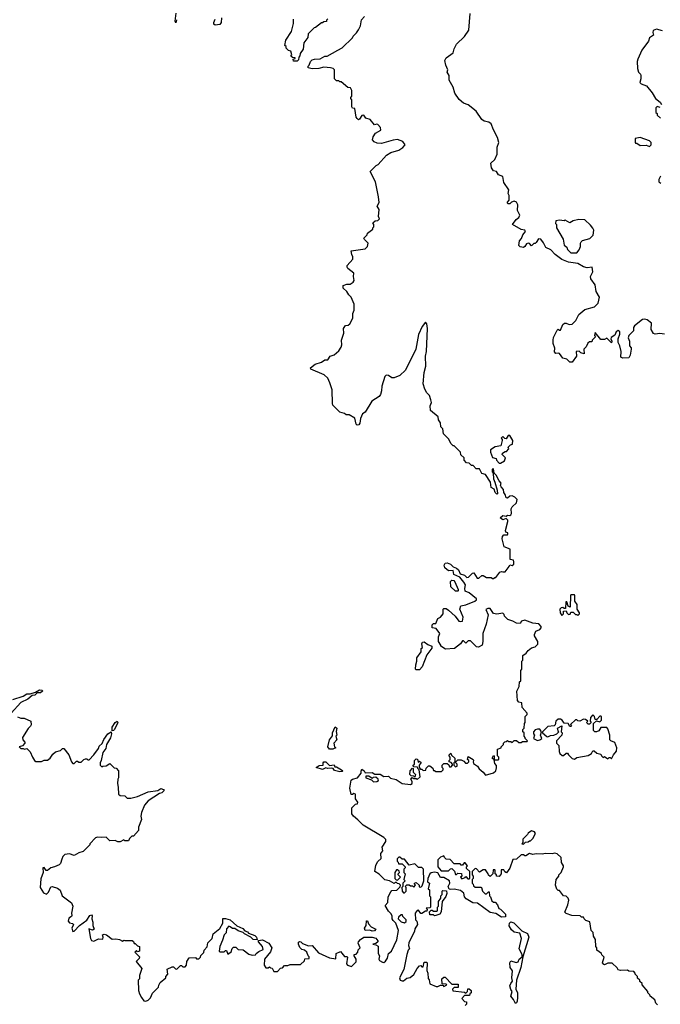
# Model space of a CAD drawing. Extents: x 2494118 to 2687960, y 757339 to 915227.
# Tile 278 of 364: x 2616184 to 2621728, y 892325 to 900848. Entities that reach past the tile are written whole.
import ezdxf

# ---------------------------------------------------------------- set-up
doc = ezdxf.new("R2010")
doc.units = 0

msp = doc.modelspace()

# ---------------------------------------------------------------- linework, layer by layer
at = {"layer": '0CON20XD'}
for points in [[(2617541.7, 900848.3), (2617535, 900820), (2617530, 900835), (2617537.5, 900905)], [(2621765, 898126.5), (2621725, 898132.9), (2621685, 898126.2), (2621670.5, 898130.5), (2621648.8, 898165), (2621651.2, 898221.2), (2621615, 898249.4), (2621595, 898255.6), (2621575, 898253.8), (2621505, 898197.5), (2621497.5, 898185), (2621497.5, 898155), (2621456.7, 898115), (2621451.2, 898095), (2621462.5, 898065), (2621462.5, 898025), (2621477, 898007), (2621477.5, 897995), (2621467.5, 897945), (2621455, 897922.5), (2621405, 897917.5), (2621387.5, 897927.5), (2621388.8, 897975), (2621376.7, 898025), (2621362.5, 898055), (2621363.3, 898085), (2621379.2, 898125), (2621378, 898145), (2621365, 898156.7), (2621346.7, 898145), (2621335, 898117.5), (2621301.7, 898098.3), (2621300, 898085), (2621310, 898065), (2621305, 898050), (2621265, 898090), (2621245, 898080), (2621215, 898080), (2621165, 898140), (2621160, 898115), (2621168.3, 898101.7), (2621140, 898075), (2621135, 898060), (2621115, 898060), (2621101.7, 898048.3), (2621087.5, 898015), (2621067.5, 897995), (2621070, 897955), (2621040, 897965), (2621025, 897980), (2621000, 897975), (2621002.5, 897935), (2620965, 897882.5), (2620945, 897882.5), (2620918.3, 897908.3), (2620885, 897917.5), (2620855, 897957.5), (2620845, 897962.5), (2620825, 897960), (2620813, 897973), (2620816.7, 898005), (2620802.5, 898045), (2620800, 898075), (2620804.1, 898095.9), (2620835, 898160), (2620845, 898170), (2620855, 898160), (2620865, 898160), (2620885, 898210), (2620898.3, 898221.7), (2620915, 898222.5), (2620938.3, 898208.3), (2620965, 898212.5), (2620997.1, 898242.9), (2621023.6, 898296.4), (2621075, 898340), (2621158.3, 898361.7), (2621190, 898395), (2621200.6, 898445), (2621172.2, 898495), (2621164.3, 898554.3), (2621126, 898605), (2621123.8, 898625), (2621143.8, 898665), (2621140, 898705), (2621095, 898701.2), (2621065, 898708), (2621015, 898738.8), (2620935, 898750), (2620875, 898773.3), (2620817.5, 898815), (2620780, 898855), (2620737, 898877), (2620716.1, 898916.1), (2620695, 898947.5), (2620675, 898950), (2620655, 898920), (2620645, 898910), (2620635, 898910), (2620615, 898890), (2620595, 898910), (2620585, 898912.5), (2620571.7, 898908.3), (2620556.4, 898883.6), (2620543, 898877), (2620515, 898883.3), (2620503.3, 898893.3), (2620510, 898935), (2620526.7, 898953.3), (2620537.5, 898985), (2620562.5, 899015), (2620556.1, 899026.1), (2620525, 899033.3), (2620450, 899075), (2620482.3, 899117.7), (2620503.3, 899135), (2620513.3, 899155), (2620493.8, 899195), (2620496.4, 899246.4), (2620485, 899267.5), (2620465, 899277.5), (2620441.7, 899268.3), (2620425, 899253.3), (2620413, 899253), (2620405, 899260), (2620405, 899270), (2620420, 899285), (2620420, 899325), (2620412.5, 899345), (2620417.5, 899375), (2620375, 899440), (2620365, 899490), (2620327.5, 899505), (2620310, 899535), (2620285, 899540), (2620267.5, 899565), (2620263, 899607), (2620295, 899637.5), (2620316.1, 899683.9), (2620316.4, 899743.6), (2620330, 899785), (2620319.5, 899829.5), (2620283.8, 899895), (2620265, 899946.7), (2620245, 899960), (2620205, 899968.8), (2620185, 899983.8), (2620133.8, 900055), (2620065, 900110.8), (2620025.8, 900125.8), (2619986.2, 900156.2), (2619950.8, 900210.8), (2619935.6, 900265), (2619900, 900325), (2619901.9, 900365), (2619884, 900395), (2619890, 900415), (2619870.8, 900455), (2619864.3, 900495), (2619875, 900518.8), (2619935, 900560), (2619943.8, 900595), (2619964, 900635), (2620035, 900704), (2620071.7, 900758.3), (2620081.7, 900901.7)], [(2617930, 900865), (2617926.7, 900825), (2617915, 900807.5), (2617875, 900800), (2617865, 900810), (2617864, 900825), (2617876.4, 900853.6)], [(2618850, 900855), (2618840, 900845), (2618838.3, 900831.7), (2618815, 900830), (2618805, 900820), (2618795, 900820), (2618745, 900780), (2618731.7, 900778.3), (2618680, 900725), (2618677, 900693), (2618643, 900647), (2618637, 900593), (2618612.5, 900555), (2618610, 900535), (2618600, 900525), (2618598.3, 900501.7), (2618585, 900490), (2618555, 900490), (2618550, 900505), (2618568.3, 900511.7), (2618568.3, 900518.3), (2618545, 900520), (2618531.7, 900531.7), (2618540, 900545), (2618530, 900575), (2618511.7, 900581.7), (2618491.7, 900601.7), (2618490, 900615), (2618480, 900625), (2618488.3, 900671.7), (2618537.5, 900745), (2618552.5, 900815), (2618553, 900853)], [(2619288.8, 899315), (2619264.1, 899444.1), (2619217.5, 899535), (2619270, 899585), (2619286.4, 899593.6), (2619360, 899675), (2619395, 899697.5), (2619465, 899717.5), (2619499.3, 899740.7), (2619520, 899765), (2619500, 899795), (2619455, 899810), (2619415, 899806.2), (2619315, 899777.5), (2619278.3, 899778.3), (2619250.7, 899790.7), (2619238.3, 899808.3), (2619242.5, 899835), (2619264.1, 899865.9), (2619308.8, 899891.2), (2619306.2, 899915), (2619285, 899940), (2619275, 899943.3), (2619255, 899937.5), (2619217.5, 899985), (2619180, 899995), (2619161.7, 900021.7), (2619145, 900017.5), (2619125, 899987.5), (2619115, 899982.5), (2619105, 899992.5), (2619096.7, 900005), (2619085, 900080), (2619065, 900082.5), (2619060, 900095), (2619060, 900155), (2619050, 900165), (2619050, 900175), (2619060, 900185), (2619060, 900235), (2619047, 900257), (2619025, 900260), (2618965, 900310), (2618955, 900310), (2618945, 900320), (2618925, 900320), (2618910, 900335), (2618910, 900415), (2618896.7, 900426.7), (2618875, 900432.5), (2618815, 900437.5), (2618774.3, 900425.7), (2618715, 900422.5), (2618681.7, 900431.7), (2618680, 900445), (2618690, 900455), (2618700, 900485), (2618715, 900500), (2618735, 900507.5), (2618785, 900510), (2618825, 900532.5), (2618845, 900532.5), (2618936.7, 900583.3), (2618976.4, 900603.6), (2619065, 900690), (2619070, 900705), (2619100, 900735), (2619115, 900760), (2619132.5, 900795), (2619143, 900847), (2619167.5, 900875)], [(2621747, 900753), (2621695, 900766.2), (2621666.4, 900753.6), (2621663, 900737), (2621670, 900715), (2621635, 900690), (2621627, 900663), (2621567.5, 900585), (2621533.6, 900506.4), (2621527.5, 900485), (2621530, 900425), (2621540, 900395), (2621557, 900377), (2621560, 900365), (2621560, 900335), (2621550, 900305), (2621563, 900293), (2621607.5, 900275), (2621656.7, 900215), (2621687, 900167), (2621727.5, 900135), (2621737.5, 900115)], [(2621728.3, 900088.3), (2621702.5, 900097.5), (2621690, 900085), (2621690, 900045), (2621700, 900035), (2621701.7, 900021.7), (2621730, 899995)], [(2621635, 899750), (2621650, 899765), (2621650, 899785), (2621635, 899800), (2621555, 899827.5), (2621511.7, 899818.3), (2621510, 899785), (2621515, 899780), (2621525, 899780), (2621555, 899760), (2621605, 899762.5), (2621635, 899750)], [(2621728.8, 899495), (2621716, 899465), (2621716.7, 899445), (2621731.7, 899431.7)], [(2619110.7, 893920.7), (2619072.5, 893955), (2619060, 893975), (2619060, 894025), (2619091.7, 894058.3), (2619108.3, 894061.7), (2619110, 894075), (2619090, 894105), (2619090, 894145), (2619075, 894150), (2619065, 894140), (2619051.7, 894141.7), (2619040, 894195), (2619053.8, 894265), (2619065.9, 894274.1), (2619107.5, 894285), (2619140, 894325), (2619138.3, 894341.7), (2619145, 894360), (2619166.4, 894346.4), (2619175, 894330), (2619235, 894332.5), (2619258.3, 894318.3), (2619305, 894317.5), (2619335, 894297.5), (2619375, 894300), (2619393, 894283), (2619441.7, 894271.7), (2619495, 894237.5), (2619565, 894227.5), (2619580, 894235), (2619580, 894255), (2619570, 894275), (2619581.7, 894288.3), (2619595, 894280), (2619615, 894280), (2619625, 894270), (2619650, 894295), (2619640, 894355), (2619630, 894365), (2619628.3, 894378.3), (2619595, 894380), (2619590, 894385), (2619590, 894395), (2619600, 894405), (2619600, 894435), (2619615, 894450), (2619628.3, 894448.3), (2619631.7, 894421.7), (2619645, 894430), (2619658.3, 894418.3), (2619640, 894395), (2619640, 894375), (2619651.7, 894361.7), (2619665, 894360), (2619675, 894350), (2619698.3, 894351.7), (2619701.7, 894368.3), (2619721.7, 894388.3), (2619735, 894390), (2619758.3, 894368.3), (2619765, 894350), (2619775, 894350), (2619785, 894340), (2619835, 894340), (2619850, 894355), (2619850, 894365), (2619840, 894375), (2619840, 894395), (2619855, 894410), (2619885, 894410), (2619898.3, 894398.3), (2619905, 894380), (2619918.3, 894381.7), (2619930, 894395), (2619930, 894405), (2619918.3, 894418.3), (2619900, 894425), (2619900, 894435), (2619910, 894445), (2619910, 894465), (2619900, 894475), (2619900, 894485), (2619915, 894500), (2619921.7, 894481.7), (2619950, 894455), (2619950, 894425), (2619940, 894415), (2619940, 894395), (2619955, 894380), (2619970, 894385), (2619970, 894405), (2619960, 894415), (2619960, 894425), (2619975, 894440), (2620005, 894440), (2620028.3, 894428.3), (2620041.7, 894411.7), (2620058.3, 894411.7), (2620070, 894425), (2620070, 894435), (2620060, 894445), (2620065, 894470), (2620107.5, 894445), (2620112.5, 894435), (2620107.5, 894425), (2620110.7, 894410.7), (2620145.9, 894385.9), (2620162, 894362), (2620195.9, 894335.9), (2620215, 894307.5), (2620285, 894330), (2620303.6, 894346.4), (2620311.7, 894371.7), (2620311.7, 894391.7), (2620295, 894410), (2620290, 894440), (2620273, 894457), (2620285, 894480), (2620290, 894475), (2620290, 894440), (2620325, 894440), (2620330, 894445), (2620330, 894465), (2620320, 894475), (2620320, 894535), (2620350, 894545), (2620350, 894555), (2620370, 894575), (2620370, 894585), (2620381.7, 894598.3), (2620395, 894600), (2620405, 894610), (2620415, 894600), (2620435, 894600), (2620445, 894590), (2620465, 894610), (2620485, 894610), (2620505, 894590), (2620525, 894590), (2620535, 894600), (2620575, 894600), (2620580, 894605), (2620560, 894625), (2620560, 894635), (2620550, 894645), (2620550, 894675), (2620540, 894685), (2620540, 894705), (2620550, 894715), (2620553, 894757), (2620560, 894765), (2620560, 894815), (2620577, 894833), (2620577.5, 894845), (2620533, 894893), (2620530, 894935), (2620505, 894940), (2620492.5, 894955), (2620487.5, 895035), (2620506.7, 895075), (2620510, 895115), (2620520, 895125), (2620520, 895215), (2620530, 895225), (2620530, 895295), (2620540, 895305), (2620540, 895345), (2620566.4, 895363.6), (2620583.6, 895386.4), (2620615, 895410), (2620645, 895420), (2620667, 895443), (2620667, 895467), (2620640, 895515), (2620640, 895525), (2620650, 895555), (2620685, 895570), (2620697, 895583), (2620697.5, 895595), (2620677.7, 895617.7), (2620625, 895623.3), (2620555, 895650), (2620527, 895643), (2620515, 895620), (2620483, 895623), (2620451.7, 895641.7), (2620410, 895655), (2620380, 895685), (2620378.3, 895698.3), (2620365, 895710), (2620315, 895703.3), (2620285, 895707.5), (2620255, 895750), (2620235, 895752.5), (2620218.3, 895741.7), (2620237.5, 895695), (2620220, 895615), (2620192.5, 895535), (2620193.3, 895465), (2620186.7, 895435), (2620155, 895417.5), (2620138.3, 895418.3), (2620085, 895470), (2620065, 895470), (2620045, 895450), (2620025, 895470), (2620015, 895470), (2620000, 895445), (2619945.9, 895404.1), (2619868.3, 895398.3), (2619830, 895425), (2619830, 895435), (2619810, 895465), (2619807.5, 895505), (2619820, 895535), (2619788.3, 895578.3), (2619755, 895582.5), (2619755, 895610), (2619765, 895620), (2619785, 895620), (2619802.5, 895665), (2619825, 895677.5), (2619850, 895705), (2619850, 895745), (2619855, 895750), (2619875, 895750), (2619895, 895737.5), (2619953.9, 895683.9), (2619985, 895642.5), (2619995, 895637.5), (2620015, 895642.5), (2620023, 895677), (2619993.8, 895745), (2620002.5, 895775), (2620045, 895783.3), (2620122.5, 895815), (2620136.7, 895825), (2620138.8, 895835), (2620075, 895886.2), (2620040.7, 895900.7), (2620036.7, 895925), (2620041.2, 895955), (2620028.8, 895978.8), (2619993.6, 896023.6), (2619940, 896045), (2619935, 896080), (2619895, 896077.5), (2619863.6, 896103.6), (2619857.5, 896125), (2619867, 896143), (2619885, 896147.5), (2619913.6, 896133.6), (2619935, 896112.5), (2619965, 896100), (2619982.5, 896085), (2619995, 896050), (2620035, 896040), (2620055, 896020), (2620068.3, 896021.7), (2620101.7, 896058.3), (2620115, 896060), (2620143, 896013), (2620157, 896013), (2620183, 896037), (2620195, 896037.5), (2620225, 896020), (2620265, 896020), (2620275, 896010), (2620285, 896010), (2620295, 896020), (2620305, 896020), (2620340, 896065), (2620355, 896072.5), (2620365, 896067.5), (2620385, 896070), (2620420, 896115), (2620425, 896130), (2620445, 896122.5), (2620460, 896135), (2620460, 896155), (2620458.3, 896168.3), (2620430, 896175), (2620428, 896265), (2620376.7, 896285), (2620360, 896355), (2620362.5, 896375), (2620375, 896390), (2620405, 896390), (2620410, 896395), (2620410, 896405), (2620391.7, 896411.7), (2620387.5, 896425), (2620410, 896505), (2620407.5, 896515), (2620395, 896530), (2620365, 896518.8), (2620342.5, 896535), (2620365, 896557.5), (2620395, 896550), (2620405, 896560), (2620425, 896557.5), (2620435, 896562.5), (2620440, 896575), (2620437.5, 896615), (2620445, 896630), (2620482.5, 896665), (2620490, 896695), (2620470, 896715), (2620445, 896727.5), (2620425, 896722.5), (2620405, 896707.5), (2620395, 896710), (2620387, 896737), (2620373.3, 896755), (2620370.7, 896780.7), (2620350, 896805), (2620346.7, 896815), (2620352.5, 896835), (2620332.5, 896855), (2620307.5, 896905), (2620291.7, 896921.7), (2620285, 896960), (2620273, 896957), (2620272.5, 896935), (2620281.7, 896921.7), (2620283.6, 896873.6), (2620297.5, 896845), (2620316.7, 896775), (2620320, 896745), (2620315, 896740), (2620300, 896755), (2620290, 896785), (2620265, 896800), (2620257.5, 896845), (2620215, 896910), (2620185, 896920), (2620165, 896960), (2620135, 896960), (2620108.3, 896988.3), (2620095, 896990), (2620075, 897010), (2620051.7, 897011.7), (2620030, 897035), (2620030, 897055), (2620001.7, 897081.7), (2620000, 897105), (2619945, 897160), (2619935, 897160), (2619915, 897180), (2619898.3, 897218.3), (2619853, 897263), (2619847, 897307), (2619830, 897325), (2619827, 897357), (2619810, 897385), (2619805, 897410), (2619740, 897465), (2619737.5, 897505), (2619747.5, 897535), (2619741.7, 897558.3), (2619730, 897595), (2619707, 897617), (2619689.3, 897649.3), (2619676.7, 897695), (2619683.8, 897795), (2619698.3, 897848.3), (2619696.2, 897935), (2619703.6, 897976.4), (2619713.3, 898175), (2619707.5, 898215), (2619695, 898230), (2619666.4, 898193.6), (2619636.1, 898123.9), (2619613.6, 897996.4), (2619522.5, 897815), (2619475, 897767.5), (2619425, 897747.5), (2619405, 897747.5), (2619375, 897767.5), (2619355, 897770), (2619345, 897760), (2619317.5, 897675), (2619316.7, 897635), (2619306.1, 897603.9), (2619295, 897587.5), (2619232.5, 897545), (2619175, 897450), (2619150, 897435), (2619133.8, 897396.2), (2619129.2, 897355), (2619119.4, 897340.6), (2619105, 897338), (2619096.7, 897346.7), (2619085, 897397.5), (2619035, 897427.5), (2619008.3, 897428.3), (2618995, 897440), (2618955, 897450), (2618895, 897510), (2618890, 897525), (2618887.5, 897645), (2618867.5, 897705), (2618850, 897745), (2618820, 897775), (2618703.9, 897823.9), (2618700, 897835), (2618740, 897865), (2618795, 897882.5), (2618825, 897902.5), (2618850, 897905), (2618870, 897935), (2618905, 897947.5), (2618945, 897982.5), (2618966.1, 898013.9), (2618972.5, 898035), (2618970, 898075), (2618990, 898135), (2618987.5, 898175), (2619005, 898200), (2619027, 898203), (2619040, 898215), (2619067, 898263), (2619067.5, 898305), (2619077.5, 898335), (2619077.5, 898385), (2619052.5, 898445), (2619032.5, 898465), (2619016.4, 898496.4), (2618982.5, 898525), (2618985, 898547.5), (2619015, 898560), (2619045, 898558.8), (2619070, 898575), (2619079.3, 898590.7), (2619073.3, 898625), (2619076.7, 898655), (2619024.1, 898694.1), (2619017.5, 898705), (2619018.3, 898721.7), (2619066.7, 898775), (2619067.5, 898795), (2619057.5, 898815), (2619053.6, 898846.4), (2619175, 898863.8), (2619195.6, 898884.4), (2619198.8, 898915), (2619167.5, 898945), (2619163, 898957), (2619190, 898985), (2619195, 899000), (2619240, 899035), (2619240, 899045), (2619250, 899055), (2619250, 899075), (2619241.7, 899088.3), (2619261.7, 899108.3), (2619285, 899110), (2619297.5, 899125), (2619290, 899145), (2619296.7, 899205), (2619278.8, 899235), (2619296.7, 899265), (2619288.8, 899315)], [(2621005, 898830), (2621027.5, 898855), (2621038.8, 898885), (2621037.5, 898915), (2621042.5, 898925), (2621055, 898937.5), (2621117, 898953), (2621148.3, 898981.7), (2621153.3, 899025), (2621145, 899042.5), (2621125, 899070), (2621075, 899116.2), (2621022.3, 899117.7), (2620975, 899106.7), (2620945, 899090), (2620905, 899112.5), (2620895, 899107.5), (2620855, 899112.5), (2620825, 899107.5), (2620820, 899085), (2620830, 899075), (2620830, 899045), (2620887, 898947), (2620897.5, 898895), (2620918.3, 898878.3), (2620925, 898860), (2620955, 898830), (2621005, 898830)], [(2620345, 897010), (2620379.3, 897030.7), (2620390, 897055), (2620360, 897085), (2620362.5, 897095), (2620385, 897110), (2620398.3, 897111.7), (2620417, 897133), (2620411.7, 897148.3), (2620431.7, 897168.3), (2620450, 897175), (2620452.5, 897205), (2620425, 897250), (2620411.7, 897248.3), (2620395, 897220), (2620381.7, 897221.7), (2620365, 897240), (2620350, 897225), (2620360, 897215), (2620360, 897205), (2620349.3, 897160.7), (2620300.5, 897149.5), (2620260, 897125), (2620258.8, 897105), (2620275, 897057.5), (2620308.3, 897048.3), (2620310, 897035), (2620335, 897010), (2620345, 897010)], [(2619975, 895900), (2619955, 895902.5), (2619915, 895940), (2619912.5, 895985), (2619923, 895997), (2619940, 895995), (2619950.7, 895980.7), (2619977.5, 895915), (2619980, 895905), (2619975, 895900)], [(2621015, 895690), (2621030, 895705), (2621030, 895715), (2621010, 895745), (2621010, 895785), (2620990, 895815), (2620990, 895865), (2620985, 895870), (2620955, 895870), (2620950, 895865), (2620948.3, 895761.7), (2620931.7, 895771.7), (2620918.3, 895808.3), (2620911.7, 895808.3), (2620908.3, 895751.7), (2620895, 895750), (2620885, 895760), (2620871.7, 895758.3), (2620860, 895745), (2620863, 895713), (2620875, 895690), (2620890, 895705), (2620891.7, 895728.3), (2620915, 895730), (2620920, 895715), (2620935, 895700), (2620948.3, 895701.7), (2620955, 895720), (2620975, 895720), (2620995, 895700), (2621005, 895700), (2621015, 895690)], [(2619645, 895220), (2619615, 895220), (2619610, 895225), (2619612.5, 895265), (2619622.5, 895295), (2619620, 895325), (2619660, 895375), (2619660, 895405), (2619670, 895415), (2619663.6, 895446.4), (2619670.7, 895459.3), (2619685, 895462.5), (2619715, 895440), (2619750, 895425), (2619751.7, 895408.3), (2619708.8, 895351.2), (2619667.5, 895245), (2619645, 895220)], [(2616125, 894963.8), (2616215, 894992.5), (2616245, 895011.2), (2616275, 895012.5), (2616321.7, 895028.3), (2616355, 895046.7), (2616380, 895045), (2616382.5, 895035), (2616365, 895020), (2616335, 895020), (2616315, 895000), (2616293, 894997), (2616255, 894966.7), (2616195, 894937.5), (2616110, 894845)], [(2616165, 894812.5), (2616195, 894802.5), (2616221.7, 894801.7), (2616280, 894775), (2616282.5, 894745), (2616276.7, 894733.3), (2616257, 894713), (2616210, 894635), (2616212.5, 894615), (2616230, 894595), (2616230, 894585), (2616208.3, 894561.7), (2616180, 894555), (2616195, 894540), (2616215, 894540), (2616225, 894532.5), (2616245, 894540), (2616275, 894510), (2616293.9, 894463.9), (2616312.5, 894435), (2616325, 894427.5), (2616373, 894427), (2616395, 894437.5), (2616425, 894437.5), (2616447.5, 894455), (2616470.7, 894489.3), (2616495, 894510), (2616537, 894523), (2616555, 894540), (2616565, 894540), (2616610, 894485), (2616633, 894423), (2616645, 894410), (2616655, 894410), (2616675, 894430), (2616685, 894430), (2616695, 894420), (2616715, 894420), (2616740, 894445), (2616755, 894450), (2616765, 894450), (2616775, 894440), (2616785, 894442.5), (2616825, 894484), (2616865, 894538.8), (2616871.7, 894558.3), (2616897.5, 894582.5), (2616912.8, 894617.2), (2616946.2, 894665), (2616975, 894682.5), (2616980, 894665), (2616969.3, 894630.7), (2616936.7, 894575), (2616929.5, 894540.5), (2616904.2, 894505.8), (2616890, 894435), (2616880, 894415), (2616880, 894395), (2616895, 894380), (2616902.5, 894387.5), (2616931.7, 894388.3), (2616965, 894410), (2617001.7, 894371.7), (2617018.3, 894368.3), (2617040, 894345), (2617040, 894285), (2617032.5, 894275), (2617030, 894235), (2617037.5, 894205), (2617040, 894145), (2617053, 894133), (2617095, 894130), (2617115, 894110), (2617145, 894110), (2617205, 894122.5), (2617295, 894163.3), (2617380, 894175), (2617405, 894193.3), (2617430, 894185), (2617433.3, 894175), (2617415.7, 894154.3), (2617395, 894150), (2617295, 894086.7), (2617265, 894050), (2617237.5, 893985), (2617232.5, 893955), (2617237.5, 893925), (2617213, 893857), (2617211.7, 893828.3), (2617168.3, 893781.7), (2617155, 893780), (2617135, 893760), (2617125, 893740), (2617095, 893740), (2617085, 893750), (2617055, 893730), (2617035, 893730), (2617011.7, 893741.7), (2616965, 893740), (2616931.7, 893771.7), (2616895, 893767.5), (2616858.3, 893771.7), (2616840, 893765), (2616790, 893715), (2616790, 893705), (2616735, 893647.5), (2616695, 893637.5), (2616655, 893612.5), (2616615, 893627.5), (2616575, 893622.5), (2616557.5, 893605), (2616549.3, 893580.7), (2616536.7, 893545), (2616526.4, 893533.6), (2616486.4, 893513.6), (2616455, 893506.7), (2616425, 893482.5), (2616413.6, 893483.6), (2616395, 893508.8), (2616385, 893507.5), (2616386.2, 893465), (2616367.6, 893412.4), (2616362.5, 893335), (2616390.2, 893290.2), (2616415, 893279.2), (2616434.3, 893295), (2616455, 893343.3), (2616466.1, 893346.1), (2616510.7, 893330.7), (2616533.6, 893313.6), (2616552.5, 893265), (2616633.6, 893203.6), (2616643.8, 893175), (2616633.3, 893115), (2616636.7, 893095), (2616632.5, 893085), (2616609.3, 893070.7), (2616602.5, 893045), (2616615, 893030), (2616640, 893025), (2616650, 893015), (2616636.7, 892985), (2616643.9, 892953.9), (2616655, 892957.5), (2616703.3, 893006.7), (2616765.8, 893054.2), (2616792.5, 893095), (2616805, 893100), (2616811.7, 893091.7), (2616807.5, 893065), (2616817.5, 893035), (2616817, 893007), (2616830, 892975), (2616815, 892967.5), (2616783, 892977), (2616796.2, 892895), (2616805, 892876.7), (2616825, 892871.2), (2616865, 892891.2), (2616905, 892890), (2616907.5, 892905), (2616900, 892925), (2616915, 892932.5), (2616937, 892927), (2616985, 892887.5), (2617015, 892892.5), (2617047, 892887), (2617075, 892872.5), (2617085, 892880), (2617095, 892877.5), (2617157, 892877), (2617168.3, 892868.3), (2617175, 892850), (2617185, 892850), (2617205, 892830), (2617220, 892825), (2617220, 892785), (2617205, 892780), (2617195, 892790), (2617180, 892775), (2617220, 892735), (2617218.3, 892721.7), (2617192.5, 892695), (2617240, 892635), (2617222.5, 892575), (2617220, 892545), (2617210, 892535), (2617212.5, 892445), (2617220, 892415), (2617237.5, 892385), (2617260, 892355), (2617275, 892352.5), (2617295, 892360), (2617315, 892380), (2617335, 892420), (2617387, 892473), (2617388.3, 892491.7), (2617400, 892515), (2617450, 892555), (2617450, 892565), (2617467.5, 892585), (2617461.7, 892628.3), (2617505, 892650), (2617515, 892650), (2617531.7, 892631.7), (2617545, 892630), (2617575, 892660), (2617585, 892660), (2617595, 892650), (2617615, 892650), (2617627, 892663), (2617630, 892695), (2617651.7, 892728.3), (2617705, 892730), (2617715, 892720), (2617735, 892720), (2617748.3, 892731.7), (2617751.7, 892748.3), (2617777, 892773), (2617780, 892795), (2617807, 892823), (2617811.7, 892858.3), (2617850, 892895), (2617860, 892935), (2617915, 892980), (2617941.7, 893028.3), (2617943.3, 893066.7), (2617965, 893068.8), (2618005.8, 893055.8), (2618063, 893003), (2618115, 892982.5), (2618131.7, 892961.7), (2618155, 892952.5), (2618165, 892940), (2618220.7, 892920.7), (2618232.5, 892905), (2618238.3, 892881.7), (2618205, 892886.7), (2618185, 892907.5), (2618130, 892935), (2618117.5, 892947.5), (2618075, 892960), (2618045, 892980), (2618025, 892980), (2618007, 892997), (2617995, 893000), (2617973, 892977), (2617970, 892945), (2617953, 892927), (2617938.8, 892881.2), (2617917.5, 892825), (2617910, 892785), (2617915, 892780), (2617955, 892780), (2617965, 892790), (2617975, 892790), (2617985, 892760), (2618015, 892780), (2618023, 892807), (2618035, 892820), (2618055, 892820), (2618075, 892800), (2618117, 892797), (2618168.3, 892758.3), (2618195, 892750), (2618225, 892752.5), (2618230, 892765), (2618255, 892782.5), (2618291.7, 892798.3), (2618286.7, 892826.7), (2618250, 892865), (2618251.7, 892878.3), (2618285, 892882.5), (2618340, 892855), (2618367.5, 892815), (2618355, 892780), (2618302.5, 892715), (2618300, 892665), (2618315, 892640), (2618335, 892640), (2618345, 892650), (2618355, 892640), (2618368.3, 892638.3), (2618385, 892610), (2618415, 892610), (2618441.7, 892638.3), (2618458.3, 892641.7), (2618475, 892660), (2618505, 892660), (2618525, 892670), (2618615, 892670), (2618648.3, 892701.7), (2618651.7, 892718.3), (2618688.3, 892721.7), (2618690, 892735), (2618680, 892745), (2618670, 892775), (2618650, 892795), (2618625, 892800), (2618607.5, 892817.5), (2618597.5, 892845), (2618598.3, 892861.7), (2618605, 892867.5), (2618617.5, 892865), (2618630.5, 892850.5), (2618685, 892830), (2618715, 892833.3), (2618769.3, 892769.3), (2618865, 892726), (2618920, 892720), (2618922.5, 892765), (2618961.7, 892781.7), (2618995, 892740), (2619015, 892740), (2619021.7, 892731.7), (2619013.3, 892676.7), (2619020, 892665), (2619056.7, 892653.3), (2619097, 892693), (2619097, 892717), (2619080, 892745), (2619080, 892755), (2619095, 892760), (2619110, 892775), (2619113, 892797), (2619130, 892815), (2619113, 892853), (2619117.5, 892865), (2619133.6, 892886.4), (2619163.6, 892906.4), (2619235, 892906.2), (2619265, 892897.5), (2619282.5, 892875), (2619282.5, 892865), (2619265, 892850), (2619240, 892845), (2619265, 892840), (2619287, 892827), (2619287.5, 892765), (2619297.5, 892745), (2619292.5, 892715), (2619297.5, 892705), (2619325, 892688.8), (2619335, 892686.7), (2619350.5, 892699.5), (2619366.7, 892725), (2619376.4, 892763.6), (2619401.2, 892785), (2619447.3, 892882.7), (2619463.8, 892965), (2619438.8, 893028.8), (2619415, 893050), (2619407.5, 893065), (2619407.5, 893087.5), (2619398.3, 893108.3), (2619375, 893130), (2619348.3, 893181.7), (2619370, 893205), (2619373.9, 893256.1), (2619395, 893300), (2619405, 893310), (2619448.3, 893311.7), (2619478.3, 893341.7), (2619480, 893355), (2619468.3, 893368.3), (2619455, 893370), (2619445, 893380), (2619435, 893380), (2619425, 893370), (2619383.6, 893393.6), (2619343.9, 893403.9), (2619295, 893452.5), (2619257.5, 893475), (2619265, 893530), (2619285, 893562.5), (2619311.7, 893588.3), (2619310.7, 893629.3), (2619327.5, 893652.5), (2619322.5, 893685), (2619352.5, 893735), (2619351.7, 893751.7), (2619335, 893770), (2619155.9, 893875.9), (2619110.7, 893920.7)], [(2616983.6, 894693.6), (2616983.3, 894725), (2617010.8, 894765), (2617027.5, 894775), (2617033.8, 894765), (2617005.5, 894704.5), (2616995, 894693.8), (2616983.6, 894693.6)], [(2620985, 894447.5), (2621005, 894462.5), (2621105, 894477.5), (2621132.5, 894495), (2621145, 894520), (2621155, 894520), (2621178.3, 894498.3), (2621215, 894490), (2621220, 894475), (2621235, 894460), (2621245, 894470), (2621275, 894450), (2621285, 894460), (2621295, 894460), (2621305, 894450), (2621322.5, 894485), (2621350, 894515), (2621351.2, 894545), (2621335, 894592.5), (2621300, 894605), (2621292.5, 894615), (2621292.5, 894655), (2621275, 894710), (2621265, 894720), (2621215, 894720), (2621196.4, 894693.6), (2621175, 894682.5), (2621163, 894683), (2621150, 894695), (2621150, 894755), (2621175, 894780), (2621205, 894770), (2621220, 894785), (2621220, 894815), (2621215, 894820), (2621205, 894820), (2621178.3, 894791.7), (2621165, 894790), (2621160, 894815), (2621145, 894830), (2621123, 894807), (2621120, 894775), (2621130, 894765), (2621115, 894750), (2621105, 894750), (2621090, 894765), (2621100, 894775), (2621081.7, 894791.7), (2621065, 894792.5), (2621033, 894777), (2621015, 894777.5), (2621005, 894787.5), (2620995, 894787.5), (2620951.7, 894748.3), (2620960, 894735), (2620955, 894730), (2620945, 894730), (2620930, 894755), (2620895, 894760), (2620880, 894785), (2620865, 894792.5), (2620845, 894792.5), (2620823, 894777), (2620817, 894743), (2620810, 894735), (2620755, 894730), (2620710, 894685), (2620710, 894675), (2620745, 894642.5), (2620755, 894640), (2620777, 894653), (2620806.4, 894653.6), (2620833, 894667), (2620850, 894685), (2620843, 894693), (2620840, 894715), (2620876.7, 894736.7), (2620870, 894685), (2620880, 894675), (2620877.5, 894655), (2620830, 894605), (2620830, 894585), (2620850, 894565), (2620853, 894513), (2620860, 894495), (2620878.3, 894478.3), (2620891.7, 894478.3), (2620915, 894500), (2620925, 894500), (2620933.6, 894483.6), (2620965, 894453.3), (2620985, 894447.5)], [(2618895, 894533.3), (2618865, 894533.3), (2618850, 894555), (2618866.7, 894615), (2618891.7, 894648.3), (2618892.5, 894675), (2618915, 894727.5), (2618930, 894715), (2618922.5, 894687.5), (2618927.5, 894655), (2618920, 894645), (2618927.5, 894615), (2618902.5, 894585), (2618910, 894555), (2618920, 894545), (2618895, 894533.3)], [(2620665, 894610), (2620685, 894613.3), (2620702.5, 894625), (2620692.5, 894655), (2620700, 894685), (2620687, 894707), (2620665, 894707.5), (2620645, 894700), (2620630, 894685), (2620630, 894665), (2620640, 894655), (2620630, 894625), (2620665, 894610)], [(2618955, 894337.5), (2618908.3, 894348.3), (2618897, 894367), (2618885, 894370), (2618847, 894367), (2618835, 894372.5), (2618805, 894358), (2618750, 894375), (2618775, 894392.5), (2618810, 894395), (2618810, 894415), (2618817.5, 894422.5), (2618835, 894423.3), (2618865, 894392.5), (2618907, 894397), (2618911.7, 894381.7), (2618925, 894380), (2618970, 894355), (2618980, 894345), (2618975, 894340), (2618955, 894337.5)], [(2619605, 894290), (2619595, 894300), (2619571.7, 894301.7), (2619560, 894315), (2619563, 894347), (2619585, 894370), (2619590, 894365), (2619590, 894335), (2619610, 894315), (2619605, 894290)], [(2619245, 894250), (2619275, 894252.5), (2619288.3, 894261.7), (2619287.5, 894275), (2619265, 894290), (2619243, 894287), (2619235, 894280), (2619205, 894300), (2619180, 894300), (2619180, 894285), (2619228.3, 894268.3), (2619245, 894250)], [(2620545, 893710), (2620561.7, 893728.3), (2620585, 893730), (2620595, 893740), (2620605, 893740), (2620625, 893760), (2620647.5, 893805), (2620639.3, 893819.3), (2620615, 893827.5), (2620583.6, 893806.4), (2620580, 893795), (2620540, 893755), (2620540, 893725), (2620530, 893715), (2620545, 893710)], [(2619515, 893290), (2619530, 893305), (2619530, 893335), (2619520, 893345), (2619535, 893360), (2619555, 893360), (2619565, 893350), (2619585, 893350), (2619595, 893340), (2619610, 893355), (2619600, 893365), (2619600, 893375), (2619615, 893380), (2619640, 893355), (2619641.7, 893341.7), (2619655, 893340), (2619668.3, 893351.7), (2619682.5, 893395), (2619680, 893495), (2619665, 893510), (2619635, 893510), (2619605, 893540), (2619555, 893530), (2619515, 893580), (2619495, 893580), (2619475, 893600), (2619465, 893600), (2619450, 893585), (2619450, 893565), (2619460, 893555), (2619461.7, 893541.7), (2619495, 893540), (2619520, 893515), (2619520, 893505), (2619510, 893495), (2619510, 893465), (2619520, 893455), (2619510, 893405), (2619520, 893395), (2619500, 893375), (2619500, 893345), (2619490, 893335), (2619493, 893303), (2619505, 893290), (2619515, 893290)], [(2621705, 892320), (2621690, 892335), (2621680, 892365), (2621640, 892395), (2621637, 892407), (2621620, 892425), (2621620, 892435), (2621570, 892495), (2621570, 892505), (2621551.7, 892521.7), (2621550, 892535), (2621531.7, 892551.7), (2621530, 892565), (2621510, 892585), (2621510, 892595), (2621498.3, 892608.3), (2621455, 892612.5), (2621445, 892620), (2621385, 892617.5), (2621365, 892622.5), (2621355, 892640), (2621311.7, 892681.7), (2621275, 892682.5), (2621245, 892667.5), (2621230, 892675), (2621227.5, 892685), (2621241.7, 892731.7), (2621223, 892753), (2621220, 892765), (2621180, 892795), (2621180, 892815), (2621170, 892825), (2621167.5, 892885), (2621150, 892915), (2621147, 892947), (2621130, 892965), (2621118.3, 893038.3), (2621085, 893050), (2621070, 893065), (2621065, 893080), (2621045, 893080), (2621035, 893090), (2620963, 893093), (2620915, 893110), (2620903, 893123), (2620927.5, 893185), (2620937, 893227), (2620930, 893245), (2620915, 893260), (2620890, 893265), (2620855, 893310), (2620845, 893310), (2620831.7, 893321.7), (2620822.5, 893355), (2620827.5, 893405), (2620850, 893435), (2620850, 893445), (2620870, 893465), (2620890, 893515), (2620890, 893525), (2620873, 893553), (2620870, 893595), (2620837, 893627), (2620815, 893632.5), (2620793, 893627), (2620735, 893630), (2620705, 893623.3), (2620655, 893627.5), (2620625, 893622.5), (2620595, 893630), (2620565, 893610), (2620555, 893610), (2620545, 893620), (2620525, 893620), (2620485, 893580), (2620451.7, 893578.3), (2620427, 893503), (2620398.3, 893461.7), (2620381.7, 893471.7), (2620375, 893490), (2620351.7, 893488.3), (2620350, 893455), (2620335, 893430), (2620310, 893435), (2620310, 893445), (2620300, 893455), (2620300, 893485), (2620295, 893490), (2620281.7, 893488.3), (2620280, 893455), (2620255, 893430), (2620241.7, 893441.7), (2620240, 893455), (2620215, 893490), (2620195, 893490), (2620165, 893470), (2620138.3, 893498.3), (2620125, 893500), (2620100, 893475), (2620100, 893445), (2620110, 893435), (2620110, 893415), (2620100, 893405), (2620100, 893375), (2620110, 893365), (2620111.7, 893351.7), (2620125, 893340), (2620175, 893340), (2620180, 893335), (2620190, 893305), (2620211.7, 893281.7), (2620225, 893280), (2620241.7, 893298.3), (2620248.3, 893298.3), (2620250, 893265), (2620260, 893255), (2620271.7, 893221.7), (2620285, 893210), (2620298.3, 893208.3), (2620320, 893185), (2620330, 893155), (2620345, 893150), (2620390, 893105), (2620388.3, 893081.7), (2620355, 893078.8), (2620305, 893110), (2620255, 893120), (2620145, 893199.2), (2620105, 893203.8), (2620048.6, 893238.6), (2620034.1, 893254.1), (2620028.3, 893288.3), (2619999.7, 893309.7), (2619945, 893322.5), (2619915, 893317.5), (2619901.7, 893321.7), (2619892.5, 893345), (2619907.5, 893375), (2619902.5, 893395), (2619855, 893422.5), (2619825, 893422.5), (2619803.6, 893463.6), (2619775, 893470), (2619745.6, 893464.4), (2619734.3, 893455.7), (2619717.5, 893415), (2619712.5, 893385), (2619730, 893375), (2619720, 893325), (2619730, 893315), (2619730, 893265), (2619740, 893255), (2619740, 893165), (2619735, 893160), (2619701.7, 893158.3), (2619710, 893145), (2619708.3, 893131.7), (2619695, 893130), (2619665, 893110), (2619655, 893110), (2619635, 893140), (2619623.6, 893136.4), (2619607.5, 893115), (2619610, 893055), (2619620, 893045), (2619627.5, 893015), (2619603, 892977), (2619601.7, 892958.3), (2619553, 892857), (2619550, 892835), (2619556.7, 892805), (2619547.5, 892795), (2619533.3, 892755), (2619508, 892625), (2619472.5, 892555), (2619478, 892535), (2619495, 892527.5), (2619505, 892528), (2619535, 892551.2), (2619562.5, 892557.5), (2619596.4, 892583.6), (2619623.3, 892635), (2619645, 892657.5), (2619655, 892660), (2619665, 892650), (2619675, 892650), (2619685, 892690), (2619705, 892690), (2619710, 892685), (2619707, 892617), (2619716.7, 892595), (2619718.3, 892548.3), (2619727, 892537), (2619735, 892502.5), (2619788.3, 892478.3), (2619801.7, 892478.3), (2619825, 892490), (2619845, 892490), (2619855, 892480), (2619880, 892495), (2619875, 892500), (2619841.7, 892501.7), (2619837.5, 892545), (2619855, 892560), (2619865, 892560), (2619925, 892500), (2619978.3, 892498.3), (2619978.3, 892471.7), (2619945, 892470), (2619930, 892455), (2619931.7, 892441.7), (2620035, 892430), (2620045, 892420), (2620060, 892435), (2620061.7, 892458.3), (2620075, 892460), (2620090, 892445), (2620090, 892425), (2620080, 892415), (2620078.3, 892401.7), (2620035, 892400), (2620010, 892375), (2620035, 892350), (2620050, 892345), (2620050, 892325), (2620040, 892315)], [(2620075, 893410), (2620080, 893415), (2620080, 893475), (2620051.7, 893501.7), (2620050, 893515), (2620060, 893525), (2620038.3, 893548.3), (2620031.7, 893548.3), (2620015, 893530), (2620005, 893530), (2619995, 893540), (2619945, 893540), (2619908.3, 893578.3), (2619875, 893580), (2619860, 893595), (2619855, 893610), (2619825, 893597.5), (2619803.9, 893576.1), (2619803.6, 893513.6), (2619831.7, 893481.7), (2619895, 893480), (2619911.7, 893498.3), (2619925, 893500), (2619948.3, 893478.3), (2619955, 893450), (2619965, 893450), (2619975, 893460), (2620008.3, 893458.3), (2620010, 893435), (2620000, 893425), (2620011.7, 893411.7), (2620038.3, 893421.7), (2620045, 893430), (2620061.7, 893411.7), (2620075, 893410)], [(2619455, 893400), (2619480, 893425), (2619460, 893445), (2619460, 893455), (2619470, 893465), (2619468.3, 893478.3), (2619455, 893490), (2619445, 893490), (2619430, 893465), (2619430, 893415), (2619441.7, 893401.7), (2619455, 893400)], [(2619775, 893090), (2619765, 893100), (2619735, 893100), (2619730, 893125), (2619745, 893140), (2619755, 893140), (2619765, 893130), (2619795, 893130), (2619800, 893135), (2619800, 893165), (2619810, 893175), (2619810, 893215), (2619830, 893245), (2619830, 893265), (2619840, 893275), (2619840, 893305), (2619845, 893310), (2619877, 893307), (2619880, 893285), (2619871.7, 893258.3), (2619840, 893215), (2619832.5, 893125), (2619820, 893105), (2619785, 893092.5), (2619775, 893090)], [(2619515, 893030), (2619528.3, 893041.7), (2619530, 893055), (2619500, 893085), (2619498.3, 893098.3), (2619485, 893100), (2619461.7, 893078.3), (2619460, 893065), (2619485, 893040), (2619515, 893030)], [(2619235, 892956.7), (2619215, 892967.5), (2619173.6, 892963.6), (2619167.5, 892985), (2619183.3, 893006.7), (2619185, 893047.5), (2619195, 893047.5), (2619203, 893023), (2619227, 892997), (2619266.4, 892976.4), (2619255, 892960), (2619235, 892956.7)], [(2620475, 892332.5), (2620457.4, 892367.4), (2620434.4, 892395), (2620446.2, 892435), (2620434.5, 892454.5), (2620427.5, 892485), (2620434.3, 892505.7), (2620450, 892525), (2620442.5, 892555), (2620448.8, 892615), (2620430, 892645), (2620427, 892683), (2620435, 892700), (2620481.7, 892688.3), (2620497.5, 892692.5), (2620506, 892715), (2620533.3, 892736.7), (2620533.8, 892755), (2620507.5, 892805), (2620527.5, 892895), (2620511.2, 892941.2), (2620465, 892949.2), (2620440.3, 892970.3), (2620420, 893005), (2620424, 893026), (2620435, 893040), (2620459.3, 893029.3), (2620531.2, 892961.2), (2620578.9, 892938.9), (2620590, 892905), (2620540, 892735), (2620520, 892645), (2620482.5, 892535), (2620477.5, 892455), (2620492.5, 892425), (2620493.3, 892385), (2620489.2, 892350.8), (2620483.3, 892336.7), (2620475, 892332.5)]]:
    msp.add_lwpolyline(points, dxfattribs=at)

doc.saveas('drawing.dxf')
